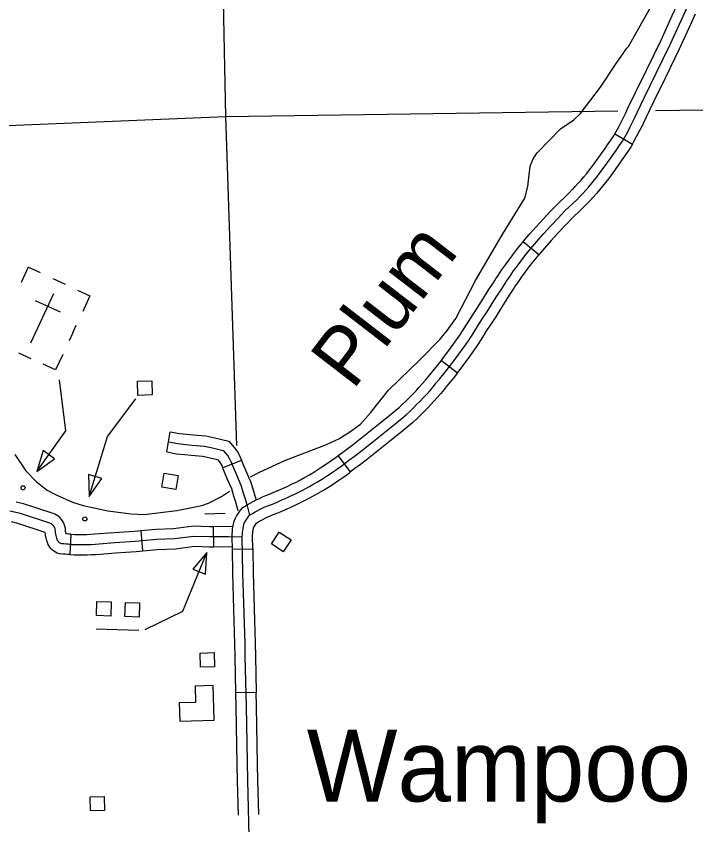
# Model space of a CAD drawing. Extents: x -19 to 366, y -4 to 359.
# Drawn here: x 166.008 to 166.954, y 178.07 to 179.195 of the extents above; entities that cross this region are included whole.
import ezdxf

# ---------------------------------------------------------------- set-up
doc = ezdxf.new("R2010")
doc.units = 0
for name, color, linetype in [('Level 24', 7, 'Continuous'), ('Level 31', 7, 'Continuous'), ('Level 32', 7, 'Continuous'), ('Level 35', 7, 'Continuous'), ('Level 45', 7, 'Continuous'), ('Level 5', 7, 'Continuous'), ('Level 56', 7, 'Continuous'), ('Level 57', 7, 'Continuous'), ('Level 58', 7, 'Continuous'), ('Level 60', 7, 'Continuous')]:
    doc.layers.add(name, color=color, linetype=linetype)

msp = doc.modelspace()

# ---------------------------------------------------------------- linework, layer by layer
at = {"layer": 'Level 31'}
for p, q in [((166.8409, 179.031), (166.8655, 179.0167)), ((166.8031, 178.9346), (166.8031, 178.9346)), ((166.7352, 178.8627), (166.7133, 178.8807)), ((166.5996, 178.7159), (166.622, 178.6984)), ((166.4729, 178.5606), (166.4561, 178.5835)), ((166.3086, 178.4532), (166.337, 178.4537)), ((166.3419, 178.2538), (166.3135, 178.2532))]:
    msp.add_line(p, q, dxfattribs=at)
for points in [[(166.8721, 179.0608), (166.8825, 179.0823), (166.8988, 179.1153), (166.9182, 179.1554), (166.934, 179.1899), (166.9457, 179.2153)], [(166.8851, 179.1196), (166.886, 179.1215), (166.9054, 179.1614), (166.9211, 179.1958), (166.9275, 179.2097)], [(166.9105, 179.1071), (166.9115, 179.109), (166.9311, 179.1493), (166.9469, 179.1839), (166.9533, 179.1979)], [(166.8409, 179.031), (166.843, 179.0345), (166.8465, 179.0408), (166.8498, 179.0472), (166.8531, 179.0536), (166.8562, 179.0601), (166.8593, 179.0669), (166.8697, 179.0885), (166.8851, 179.1196)], [(166.8655, 179.0167), (166.8677, 179.0205), (166.8715, 179.0273), (166.8751, 179.0341), (166.8786, 179.041), (166.8819, 179.048), (166.885, 179.0548), (166.8952, 179.076), (166.9105, 179.1071)], [(166.3327, 178.5004), (166.3366, 178.5028), (166.3404, 178.505), (166.3442, 178.5071), (166.3482, 178.5091), (166.3521, 178.511), (166.3562, 178.5128), (166.3602, 178.5144), (166.3644, 178.516), (166.371, 178.5188), (166.3777, 178.5217), (166.3843, 178.5246), (166.3908, 178.5277), (166.3973, 178.5308), (166.4038, 178.534), (166.4099, 178.5372), (166.416, 178.5405), (166.422, 178.5439), (166.428, 178.5474), (166.4339, 178.551), (166.4397, 178.5547), (166.4476, 178.5601), (166.4554, 178.5656), (166.4632, 178.5711), (166.4709, 178.5768), (166.4786, 178.5825), (166.4861, 178.5883), (166.5024, 178.6011), (166.5185, 178.614), (166.5346, 178.627), (166.5505, 178.6402), (166.5555, 178.6448), (166.5604, 178.6495), (166.5652, 178.6543), (166.5699, 178.6591), (166.5746, 178.664), (166.5792, 178.669), (166.5838, 178.6741), (166.5882, 178.6792), (166.5926, 178.6844), (166.5969, 178.6896), (166.6047, 178.6995), (166.6125, 178.7094), (166.6201, 178.7194), (166.6276, 178.7295), (166.6373, 178.7431), (166.6437, 178.7535), (166.6503, 178.7639), (166.6569, 178.7741), (166.6638, 178.7843), (166.6703, 178.7948), (166.6769, 178.8052), (166.6836, 178.8156), (166.6883, 178.8229), (166.6903, 178.826), (166.6952, 178.8332), (166.7002, 178.8403), (166.7054, 178.8474), (166.7106, 178.8543), (166.7159, 178.8612), (166.7213, 178.8681), (166.7268, 178.8748), (166.7324, 178.8815), (166.7421, 178.8924), (166.752, 178.9031), (166.762, 178.9137), (166.7721, 178.9242), (166.7831, 178.9346), (166.7876, 178.939), (166.7921, 178.9435), (166.7964, 178.9481), (166.8007, 178.9527), (166.8049, 178.9575), (166.809, 178.9623), (166.813, 178.9672), (166.817, 178.9721), (166.8208, 178.9771), (166.8245, 178.9822), (166.8292, 178.9886), (166.832, 178.9924), (166.8339, 178.995), (166.8384, 179.0014), (166.8429, 179.0079), (166.8473, 179.0144), (166.8516, 179.021), (166.8554, 179.0275), (166.859, 179.034), (166.8625, 179.0406), (166.8658, 179.0473), (166.8691, 179.054), (166.8721, 179.0608)], [(166.7826, 178.9542), (166.786, 178.9578), (166.7902, 178.9623), (166.7942, 178.9668), (166.7981, 178.9714), (166.802, 178.9761), (166.8057, 178.9809), (166.8094, 178.9857), (166.8131, 178.9907), (166.8178, 178.997), (166.8205, 179.0008), (166.8223, 179.0032), (166.8268, 179.0095), (166.8311, 179.0159), (166.8355, 179.0223), (166.8395, 179.0285), (166.8409, 179.031)], [(166.8655, 179.0167), (166.8637, 179.0136), (166.8591, 179.0066), (166.8546, 178.9999), (166.8501, 178.9933), (166.8454, 178.9867), (166.8435, 178.9841), (166.8407, 178.9802), (166.836, 178.9738), (166.8322, 178.9686), (166.8282, 178.9634), (166.8241, 178.9582), (166.8199, 178.9532), (166.8156, 178.9481), (166.8112, 178.9432), (166.8068, 178.9384), (166.8031, 178.9346)], [(166.7133, 178.8807), (166.7159, 178.8839), (166.7217, 178.8908), (166.7316, 178.9019), (166.7416, 178.9128), (166.7517, 178.9235), (166.7621, 178.9343), (166.7732, 178.9448), (166.7776, 178.9491), (166.7819, 178.9534), (166.7826, 178.9542)], [(166.8031, 178.9346), (166.8022, 178.9336), (166.7976, 178.9289), (166.7929, 178.9244), (166.7822, 178.9141), (166.7723, 178.9039), (166.7624, 178.8934), (166.7527, 178.8828), (166.7432, 178.8722), (166.7377, 178.8657), (166.7352, 178.8627)], [(166.6551, 178.7972), (166.6582, 178.8023), (166.6649, 178.8129), (166.6716, 178.8234), (166.6764, 178.8307), (166.6785, 178.8339), (166.6835, 178.8413), (166.6887, 178.8486), (166.6939, 178.8558), (166.6992, 178.8629), (166.7047, 178.87), (166.7102, 178.877), (166.7133, 178.8807)], [(166.6792, 178.7822), (166.6823, 178.7873), (166.6888, 178.7976), (166.6955, 178.8079), (166.7002, 178.8151), (166.7021, 178.8181), (166.7069, 178.8251), (166.7118, 178.832), (166.7168, 178.8389), (166.7219, 178.8458), (166.7271, 178.8525), (166.7323, 178.8591), (166.7352, 178.8627)], [(166.5996, 178.7159), (166.6013, 178.718), (166.6088, 178.7279), (166.6161, 178.7379), (166.6255, 178.7509), (166.6317, 178.761), (166.6383, 178.7715), (166.6451, 178.7819), (166.6518, 178.792), (166.6551, 178.7972)], [(166.622, 178.6984), (166.6237, 178.7007), (166.6315, 178.7108), (166.6391, 178.7211), (166.6492, 178.7352), (166.6558, 178.746), (166.6622, 178.7562), (166.6688, 178.7663), (166.6757, 178.7766), (166.6792, 178.7822)], [(166.534, 178.6449), (166.5412, 178.6509), (166.5457, 178.6551), (166.5505, 178.6597), (166.5551, 178.6643), (166.5597, 178.669), (166.5643, 178.6737), (166.5687, 178.6786), (166.5731, 178.6834), (166.5774, 178.6884), (166.5816, 178.6935), (166.5858, 178.6986), (166.5936, 178.7083), (166.5996, 178.7159)], [(166.622, 178.6984), (166.6159, 178.6906), (166.6079, 178.6807), (166.6035, 178.6753), (166.599, 178.67), (166.5944, 178.6647), (166.5898, 178.6595), (166.585, 178.6543), (166.5802, 178.6492), (166.5753, 178.6442), (166.5703, 178.6393), (166.5653, 178.6345), (166.5599, 178.6295), (166.552, 178.623)], [(166.4561, 178.5835), (166.4624, 178.5882), (166.47, 178.5938), (166.4774, 178.5995), (166.4935, 178.6122), (166.5096, 178.6251), (166.5256, 178.638), (166.534, 178.6449)], [(166.552, 178.623), (166.5436, 178.616), (166.5274, 178.6029), (166.5112, 178.59), (166.4948, 178.5771), (166.4871, 178.5712), (166.4793, 178.5654), (166.4729, 178.5606)], [(166.3724, 178.5349), (166.3784, 178.5375), (166.3847, 178.5405), (166.3911, 178.5435), (166.3974, 178.5466), (166.4033, 178.5497), (166.4091, 178.5529), (166.4149, 178.5562), (166.4207, 178.5596), (166.4264, 178.563), (166.4319, 178.5666), (166.4395, 178.5718), (166.4472, 178.5772), (166.4549, 178.5826), (166.4561, 178.5835)], [(166.384, 178.5089), (166.3902, 178.5117), (166.3969, 178.5148), (166.4035, 178.518), (166.4102, 178.5213), (166.4166, 178.5246), (166.4229, 178.5281), (166.4291, 178.5316), (166.4353, 178.5352), (166.4414, 178.5389), (166.4475, 178.5428), (166.4557, 178.5484), (166.4636, 178.554), (166.4715, 178.5596), (166.4729, 178.5606)], [(166.3086, 178.4532), (166.3083, 178.47), (166.3082, 178.4708), (166.3084, 178.4744), (166.3086, 178.4778), (166.309, 178.4811), (166.3095, 178.4845), (166.3101, 178.4878), (166.3111, 178.4923), (166.3129, 178.4963), (166.3145, 178.4992), (166.3162, 178.5021), (166.3181, 178.5049), (166.3201, 178.5075), (166.3234, 178.5113), (166.3292, 178.515), (166.3334, 178.5174), (166.3376, 178.5197), (166.3419, 178.5219), (166.3462, 178.5239), (166.3506, 178.5259), (166.3551, 178.5277), (166.3591, 178.5292), (166.3655, 178.5319), (166.3719, 178.5347), (166.3724, 178.5349)], [(166.337, 178.4537), (166.3367, 178.4707), (166.3367, 178.4707), (166.3367, 178.4728), (166.3369, 178.4751), (166.3372, 178.4775), (166.3375, 178.4798), (166.338, 178.4821), (166.3382, 178.4832), (166.3385, 178.4838), (166.3393, 178.4854), (166.3402, 178.4868), (166.3411, 178.4882), (166.3421, 178.4896), (166.3439, 178.4906), (166.3473, 178.4926), (166.3509, 178.4946), (166.3544, 178.4964), (166.358, 178.4981), (166.3617, 178.4997), (166.3654, 178.5012), (166.3696, 178.5028), (166.3766, 178.5057), (166.3834, 178.5087), (166.384, 178.5089)], [(166.3225, 178.4703), (166.3224, 178.4708), (166.3226, 178.4736), (166.3228, 178.4765), (166.3231, 178.4793), (166.3235, 178.4821), (166.324, 178.485), (166.3247, 178.4878), (166.3257, 178.4901), (166.3269, 178.4923), (166.3282, 178.4945), (166.3296, 178.4965), (166.3311, 178.4985), (166.3327, 178.5004)], [(166.3266, 178.3039), (166.3263, 178.3219), (166.3234, 178.4199), (166.3225, 178.4703)], [(166.3112, 178.3531), (166.3092, 178.4196), (166.3086, 178.4532)], [(166.337, 178.4537), (166.3376, 178.4202), (166.3396, 178.3539)], [(166.3135, 178.2532), (166.3124, 178.3037), (166.3121, 178.3216), (166.3112, 178.3531)], [(166.3396, 178.3539), (166.3405, 178.3223), (166.3408, 178.3042), (166.3419, 178.2538)], [(166.3321, 178.0535), (166.3301, 178.1317), (166.3281, 178.2345), (166.3266, 178.3039)], [(166.3154, 178.1532), (166.3139, 178.2342), (166.3135, 178.2532)], [(166.3438, 178.1538), (166.3423, 178.2348), (166.3419, 178.2538)], [(166.3171, 178.0831), (166.3159, 178.1314), (166.3154, 178.1532)], [(166.3455, 178.0839), (166.3443, 178.132), (166.3438, 178.1538)]]:
    msp.add_lwpolyline(points, dxfattribs=at)
at = {"layer": 'Level 32'}
for p, q in [((166.2172, 178.5884), (166.2222, 178.6164)), ((166.295, 178.5663), (166.3214, 178.5768)), ((166.2827, 178.4565), (166.2824, 178.4849)), ((166.1842, 178.4509), (166.1816, 178.4791))]:
    msp.add_line(p, q, dxfattribs=at)
for points in [[(166.2222, 178.6164), (166.2349, 178.6141), (166.2451, 178.6131), (166.254, 178.6123), (166.2715, 178.6107), (166.2841, 178.6082), (166.3035, 178.6033), (166.3134, 178.5919), (166.3165, 178.5872), (166.3197, 178.5812), (166.3214, 178.5768)], [(166.2197, 178.6024), (166.2329, 178.6001), (166.2438, 178.5989), (166.2527, 178.5981), (166.2695, 178.5966), (166.281, 178.5944), (166.2957, 178.5906)], [(166.2172, 178.5884), (166.231, 178.586), (166.2424, 178.5848), (166.2515, 178.584), (166.2675, 178.5825), (166.2778, 178.5805), (166.2878, 178.578), (166.2908, 178.5746), (166.2921, 178.5726), (166.2938, 178.5694), (166.295, 178.5663)], [(166.2957, 178.5906), (166.3021, 178.5832), (166.3043, 178.5799), (166.3067, 178.5753), (166.3102, 178.5665), (166.3146, 178.5564), (166.3206, 178.5423), (166.3238, 178.5317), (166.3265, 178.5233), (166.3293, 178.5135), (166.3327, 178.5004)], [(166.3214, 178.5768), (166.3233, 178.5719), (166.3276, 178.562), (166.3339, 178.5472), (166.3374, 178.5359), (166.34, 178.5274), (166.3417, 178.5219)], [(166.295, 178.5663), (166.2971, 178.561), (166.3015, 178.5507), (166.3072, 178.5374), (166.3102, 178.5275), (166.3129, 178.5191), (166.3164, 178.507)], [(166.1816, 178.4791), (166.202, 178.4811), (166.2269, 178.4821), (166.2544, 178.4857), (166.277, 178.4848), (166.2824, 178.4849)], [(166.2824, 178.4849), (166.304, 178.4851), (166.3094, 178.4849)], [(166.0831, 178.4599), (166.0889, 178.4596), (166.0947, 178.4595), (166.1005, 178.4595), (166.1062, 178.4596), (166.112, 178.4598), (166.1178, 178.4602), (166.145, 178.4623), (166.1735, 178.4641), (166.203, 178.4669), (166.2281, 178.4679), (166.2551, 178.4715)], [(166.0838, 178.4741), (166.0894, 178.4738), (166.0949, 178.4737), (166.1003, 178.4737), (166.1058, 178.4738), (166.1113, 178.474), (166.1168, 178.4744), (166.144, 178.4764), (166.1724, 178.4783), (166.1816, 178.4791)], [(166.2551, 178.4715), (166.2767, 178.4706), (166.3038, 178.4709), (166.3217, 178.4703)], [(166.0824, 178.4457), (166.0884, 178.4454), (166.0945, 178.4453), (166.1006, 178.4453), (166.1067, 178.4454), (166.1127, 178.4456), (166.1188, 178.446), (166.146, 178.4481), (166.1747, 178.45), (166.1842, 178.4509)], [(166.1842, 178.4509), (166.2039, 178.4527), (166.2294, 178.4537), (166.2557, 178.4572), (166.2765, 178.4564), (166.2827, 178.4565)], [(166.2827, 178.4565), (166.3085, 178.4567)]]:
    msp.add_lwpolyline(points, dxfattribs=at)
at = {"layer": 'Level 35'}
for points in [[(166.8603, 179.1527), (166.9009, 179.2253), (166.9328, 179.2918), (166.9605, 179.3653), (166.9688, 179.3845), (166.9842, 179.4038), (167.0024, 179.4315), (167.0163, 179.4549), (167.0328, 179.4772)], [(166.7273, 178.9963), (166.7329, 179.0046), (166.7653, 179.0381), (166.7841, 179.0506), (166.7928, 179.0588), (166.8211, 179.0958), (166.8419, 179.1277), (166.8578, 179.1503), (166.8603, 179.1527)], [(166.334, 178.5537), (166.3465, 178.5603), (166.3818, 178.5766), (166.4399, 178.5989), (166.458, 178.6074), (166.4738, 178.6173), (166.4868, 178.627), (166.5009, 178.6431), (166.526, 178.6744), (166.5702, 178.7169), (166.5976, 178.745), (166.6082, 178.758), (166.6197, 178.7741), (166.6472, 178.827), (166.685, 178.8921), (166.7156, 178.9415), (166.72, 178.9579), (166.7232, 178.9861), (166.7273, 178.9963)], [(166.006, 178.5851), (166.021, 178.5622), (166.0353, 178.5472), (166.0507, 178.5353), (166.0634, 178.5287), (166.0862, 178.5187), (166.1007, 178.5138), (166.1353, 178.5064), (166.1676, 178.5022), (166.1858, 178.5016), (166.2314, 178.507), (166.2661, 178.5139), (166.2756, 178.517), (166.2935, 178.5264), (166.3045, 178.5341)]]:
    msp.add_lwpolyline(points, dxfattribs=at)
at = {"layer": 'Level 45'}
msp.add_line((166.0838, 178.4741), (166.0824, 178.4457), dxfattribs=at)
for points in [[(166.0838, 178.4741), (166.0809, 178.4742), (166.078, 178.4744), (166.0772, 178.4745), (166.0769, 178.4754), (166.0767, 178.4766), (166.0765, 178.4778), (166.0764, 178.4791), (166.0763, 178.482), (166.0755, 178.4853), (166.0746, 178.488), (166.0735, 178.4904), (166.072, 178.4928), (166.0704, 178.495), (166.0684, 178.4971), (166.0663, 178.4989), (166.064, 178.5005), (166.0615, 178.5018), (166.0592, 178.5027), (166.0178, 178.5163), (166.0076, 178.5188)], [(166.0831, 178.4599), (166.0801, 178.4601), (166.0771, 178.4602), (166.0741, 178.4604), (166.0711, 178.4607), (166.0701, 178.461), (166.0691, 178.4615), (166.0682, 178.4621), (166.0673, 178.4627), (166.0666, 178.4635), (166.0659, 178.4643), (166.0653, 178.4652), (166.0649, 178.4662), (166.0645, 178.4672), (166.0642, 178.4683), (166.0636, 178.4702), (166.0631, 178.4722), (166.0627, 178.4741), (166.0624, 178.4762), (166.0622, 178.4782), (166.0621, 178.4802), (166.0618, 178.4814), (166.0614, 178.4826), (166.0609, 178.4838), (166.0602, 178.4849), (166.0595, 178.4859), (166.0586, 178.4868), (166.0577, 178.4876), (166.0566, 178.4883), (166.0555, 178.4889), (166.0543, 178.4894), (166.0139, 178.5027), (165.999, 178.5062)], [(166.0824, 178.4457), (166.0793, 178.4459), (166.0762, 178.4461), (166.073, 178.4463), (166.0682, 178.4467), (166.0647, 178.4478), (166.0623, 178.449), (166.0601, 178.4504), (166.058, 178.452), (166.056, 178.4539), (166.0544, 178.456), (166.0529, 178.4583), (166.0517, 178.4608), (166.0508, 178.4632), (166.0506, 178.4644), (166.05, 178.4661), (166.0493, 178.4689), (166.0487, 178.4717), (166.0483, 178.4745), (166.0481, 178.4765), (166.01, 178.489), (166.0011, 178.4911)]]:
    msp.add_lwpolyline(points, dxfattribs=at)
at = {"layer": 'Level 5'}
for points in [[(166.2946, 179.2848), (166.2992, 179.0552)], [(166.8976, 179.0636), (167.3293, 179.0697)], [(166.2992, 179.0552), (166.8455, 179.0629)], [(165.2881, 179.0136), (166.2992, 179.0552)], [(166.2992, 179.0552), (166.3145, 178.5976)]]:
    msp.add_lwpolyline(points, dxfattribs=at)
at = {"layer": 'Level 56'}
for points in [[(166.1771, 178.6672), (166.1766, 178.6869), (166.1963, 178.6875), (166.1969, 178.6678)], [(166.127, 178.5516), (166.1085, 178.5573), (166.1093, 178.5267)], [(166.2331, 178.5557), (166.2299, 178.5363), (166.2104, 178.5395), (166.2136, 178.5589)], [(166.3905, 178.466), (166.3795, 178.4496), (166.3631, 178.4605), (166.374, 178.477)], [(166.2535, 178.4255), (166.2714, 178.4182), (166.2733, 178.4487)], [(166.1195, 178.3607), (166.1201, 178.3804), (166.1399, 178.3798), (166.1393, 178.3601)], [(166.159, 178.3594), (166.1597, 178.3791), (166.1794, 178.3785), (166.1788, 178.3588)], [(166.2641, 178.289), (166.2636, 178.3087), (166.2833, 178.3092), (166.2839, 178.2895)], [(166.111, 178.0889), (166.1105, 178.1086), (166.1303, 178.1091), (166.1308, 178.0894)]]:
    msp.add_lwpolyline(points, close=True, dxfattribs=at)
for points in [[(166.1093, 178.5267), (166.1347, 178.6098), (166.1741, 178.6625)], [(166.2703, 178.5024), (166.2986, 178.5034)], [(166.1873, 178.3414), (166.2399, 178.3667), (166.2733, 178.4487)], [(166.1189, 178.3423), (166.1782, 178.3403)]]:
    msp.add_lwpolyline(points, dxfattribs=at)
msp.add_circle((166.1033, 178.4953), 0.00284, dxfattribs=at)
at = {"layer": 'Level 57'}
for p, q in [((166.0761, 178.8215), (166.059, 178.8295)), ((166.0594, 178.8084), (166.0275, 178.7397)), ((166.0343, 178.7992), (166.0688, 178.7832)), ((166.0435, 178.7741), (166.0435, 178.7741)), ((166.0435, 178.7741), (166.0435, 178.7741)), ((166.0864, 178.7541), (166.0913, 178.7647)), ((166.0864, 178.7541), (166.0813, 178.7432)), ((166.011, 178.7265), (166.0281, 178.7185))]:
    msp.add_line(p, q, dxfattribs=at)
for points in [[(166.0417, 178.8376), (166.0245, 178.8456), (166.0145, 178.8241)], [(166.0932, 178.8136), (166.1104, 178.8056), (166.1004, 178.7841)], [(166.0724, 178.724), (166.0624, 178.7026), (166.0452, 178.7106)], [(166.0365, 178.5612), (166.077, 178.6179), (166.0678, 178.6888)]]:
    msp.add_lwpolyline(points, dxfattribs=at)
msp.add_lwpolyline([(166.0612, 178.5791), (166.0454, 178.5904), (166.0365, 178.5612)], close=True, dxfattribs=at)
msp.add_circle((166.0173, 178.5386), 0.00284, dxfattribs=at)
at = {"layer": 'Level 58'}
msp.add_lwpolyline([(166.2834, 178.2152), (166.282, 178.2633), (166.2567, 178.2626), (166.2573, 178.2398), (166.2346, 178.2392), (166.2353, 178.2139)], close=True, dxfattribs=at)
at = {"layer": 'Level 60'}
for points in [[(176.1271, 2.4436), (175.8876, 11.0613), (175.6472, 19.6792), (175.4061, 28.2972), (175.164, 36.9153), (174.9212, 45.5335), (174.6775, 54.1519), (174.433, 62.7704), (174.1876, 71.389), (173.9414, 80.0077), (173.6944, 88.6266), (173.4466, 97.2456), (173.1979, 105.8647), (172.9484, 114.484), (172.6981, 123.1034), (172.447, 131.7229), (172.195, 140.3425), (171.9422, 148.9623), (171.6886, 157.5822), (171.4342, 166.2022), (171.179, 174.8224), (170.9229, 183.4427), (170.666, 192.0631), (170.4084, 200.6837), (170.1499, 209.3044), (169.8906, 217.9252), (169.6305, 226.5461), (169.3695, 235.1672), (169.1078, 243.7884), (168.8453, 252.4098), (168.5819, 261.0312), (168.3178, 269.6528), (168.0528, 278.2746), (167.7871, 286.8964), (167.5205, 295.5185), (167.2532, 304.1406), (166.985, 312.7629), (166.7161, 321.3853), (166.4463, 330.0078), (166.1758, 338.6305), (165.9044, 347.2533)], [(168.7902, 2.2442), (168.5607, 10.8615), (168.3304, 19.479), (168.0993, 28.0965), (167.8673, 36.7142), (167.6346, 45.3321), (167.4011, 53.95), (167.1668, 62.5681), (166.9316, 71.1863), (166.6957, 79.8047), (166.459, 88.4232), (166.2215, 97.0418), (165.9832, 105.6605), (165.7441, 114.2794), (165.5043, 122.8984), (165.2636, 131.5176), (165.0221, 140.1368), (164.7799, 148.7563), (164.5369, 157.3758), (164.2931, 165.9955), (164.0485, 174.6153), (163.8031, 183.2352), (163.5569, 191.8553), (163.31, 200.4755), (163.0623, 209.0959), (162.8138, 217.7164), (162.5645, 226.337), (162.3145, 234.9577), (162.0637, 243.5786), (161.8121, 252.1997), (161.5597, 260.8208), (161.3066, 269.4421), (161.0527, 278.0636), (160.798, 286.6851), (160.5426, 295.3068), (160.2864, 303.9287), (160.0294, 312.5507), (159.7717, 321.1728), (159.5132, 329.7951), (159.2539, 338.4175), (158.9939, 347.04)], [(0, 172.2839), (7.1335, 172.2883), (14.267, 172.3015), (21.4005, 172.3236), (28.5339, 172.3544), (35.6673, 172.3941), (42.8006, 172.4426), (49.9339, 172.4999), (57.0671, 172.566), (64.2002, 172.6409), (71.3332, 172.7246), (78.4661, 172.8172), (85.5989, 172.9186), (92.7315, 173.0287), (99.8641, 173.1477), (106.9964, 173.2755), (114.1286, 173.4122), (121.2606, 173.5576), (128.3925, 173.7119), (135.5241, 173.8749), (142.6555, 174.0468), (149.7867, 174.2275), (156.9177, 174.417), (164.0485, 174.6153), (171.179, 174.8224), (178.3092, 175.0383), (185.4392, 175.2631), (192.5688, 175.4966), (199.6982, 175.739), (206.8273, 175.9902), (213.9561, 176.2502), (221.0845, 176.5189), (228.2126, 176.7965), (235.3404, 177.083), (242.4677, 177.3782), (249.5948, 177.6822), (256.7214, 177.995), (263.8476, 178.3167), (270.9735, 178.6471), (278.0989, 178.9863), (285.2239, 179.3344), (292.3485, 179.6912), (299.4726, 180.0569), (306.5963, 180.4314), (313.7195, 180.8146), (320.8422, 181.2067), (327.9644, 181.6076), (335.0862, 182.0172), (342.2074, 182.4357)]]:
    msp.add_spline(points, degree=3, dxfattribs=at)

# ---------------------------------------------------------------- texts
at = {"layer": 'Level 24'}
msp.add_text('Wampoo', height=0.1, dxfattribs=at).set_placement((166.4123, 178.1021))
at = {"layer": 'Level 35'}
msp.add_text('Plum', height=0.08, rotation=52.3929, dxfattribs=at).set_placement((166.4763, 178.6732))

doc.saveas('drawing.dxf')
